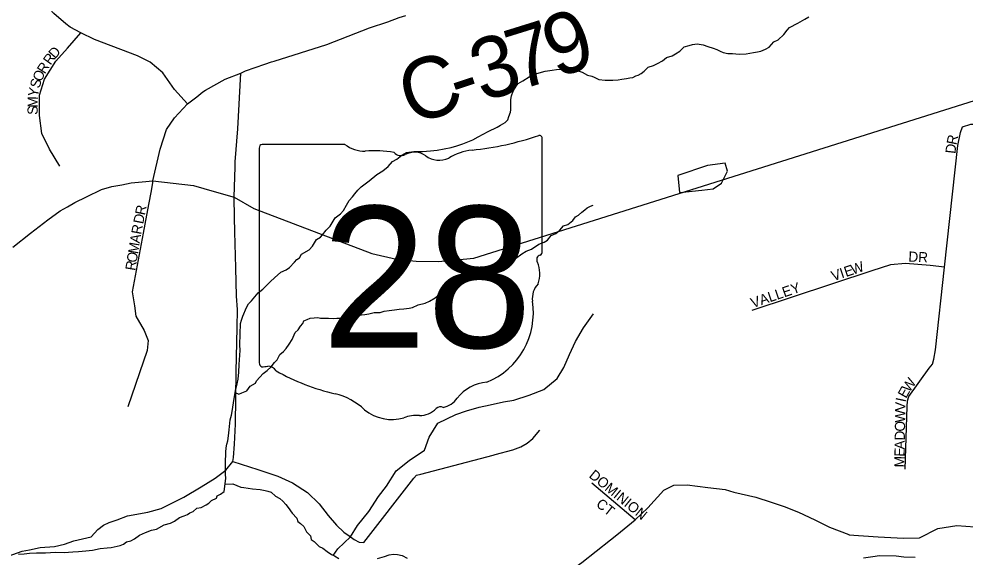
# Model space of a CAD drawing. Extents: x 1310247 to 1664935, y 235267 to 584339.
# Drawn here: x 1469473 to 1474127, y 435915 to 438561 of the extents above; entities that cross this region are included whole.
import ezdxf

# ---------------------------------------------------------------- set-up
doc = ezdxf.new("R2010")
doc.units = 0
for name, color, linetype in [('GM_X_County_Road', 7, 'Continuous'), ('GM_X_County_Road_Text', 7, 'Continuous'), ('GM_X_Minor_Lake', 7, 'Continuous'), ('GM_X_Minor_River', 7, 'Continuous'), ('GM_X_State_Location', 7, 'Continuous'), ('GM_X_State_Route', 7, 'Continuous'), ('GM_X_State_Shield', 7, 'Continuous'), ('GM_X_Township_Road', 7, 'Continuous'), ('GM_X_Township_Subdivision', 7, 'Continuous'), ('GM_X_Township_Subdivision_Text', 7, 'Continuous')]:
    doc.layers.add(name, color=color, linetype=linetype)

msp = doc.modelspace()

# ---------------------------------------------------------------- linework, layer by layer
at = {"layer": 'GM_X_County_Road'}
for points in [[(1470715.2, 438348.9), (1470728.7, 438353.4), (1470987.9, 438435.6), (1471197.3, 438516.3), (1471287.3, 438546.3), (1471342.7, 438566.9), (1471375.6, 438577.2)], [(1470378.1, 438201.4), (1470390.2, 438211.1), (1470487.3, 438264), (1470563.8, 438293.8), (1470588.3, 438305.3), (1470635, 438322.6), (1470682.6, 438338), (1470715.2, 438348.9)], [(1470131.8, 437764.4), (1470167.8, 437920.3), (1470199.5, 438017.4), (1470238.3, 438073.6), (1470301.8, 438142.4), (1470347.9, 438177.4), (1470378.1, 438201.4)]]:
    msp.add_lwpolyline(points, dxfattribs=at)
at = {"layer": 'GM_X_Minor_Lake'}
for points in [[(1472713.6, 437791.2), (1472721.9, 437707), (1472832.2, 437718.8), (1472888.3, 437725.8), (1472928.9, 437753), (1472958.2, 437812.5), (1472946.9, 437850.7), (1472860.7, 437840.4)], [(1472860.7, 437840.4), (1472713.6, 437791.2)]]:
    msp.add_lwpolyline(points, dxfattribs=at)
at = {"layer": 'GM_X_Minor_River'}
for points in [[(1473304.6, 438539.8), (1473339.1, 438558.9), (1473359.5, 438570.4)], [(1471003.2, 437540.9), (1471028.4, 437582.3), (1471054.9, 437601.6), (1471069.4, 437619.2), (1471084.1, 437644.9), (1471096.7, 437668.6), (1471113.2, 437686.2), (1471125.6, 437699.9), (1471140.1, 437719.5), (1471156.5, 437735.1), (1471177, 437750.6), (1471195.4, 437764.1), (1471234.3, 437795.1), (1471262.8, 437814.4), (1471289.4, 437835.7), (1471310.1, 437859.2), (1471332.4, 437870.6), (1471357, 437890), (1471379.4, 437903.4), (1471415.6, 437908.5), (1471457.7, 437909.4), (1471497.9, 437912.3), (1471530.1, 437915.5), (1471564.3, 437922.6), (1471598.6, 437927.7), (1471626.9, 437937), (1471657.2, 437946.2), (1471681.5, 437955.6), (1471705.8, 437967), (1471732.3, 437980.3), (1471781.1, 438007), (1471825.7, 438027.9), (1471842, 438037.5), (1471864.4, 438050.9), (1471878.8, 438064.5), (1471883.2, 438080.4), (1471891.7, 438102.2), (1471892.1, 438114.2), (1471893.3, 438164.3), (1471895.8, 438182.2), (1471904.4, 438206), (1471914.9, 438223.8), (1471929.4, 438243.4), (1471951.8, 438256.8), (1471982.4, 438276), (1472020.9, 438293.1), (1472061.3, 438304), (1472095.5, 438309.1), (1472117.6, 438312.5), (1472167.8, 438313.2), (1472197.8, 438310.5), (1472217.8, 438307.9), (1472243.6, 438299.2), (1472269.3, 438284.6), (1472291.3, 438280), (1472303.2, 438273.7), (1472325, 438263.1), (1472357, 438260.2), (1472395, 438259.2), (1472421.2, 438260.6), (1472439.3, 438264.1), (1472461.4, 438267.5), (1472477.6, 438271.1), (1472493.7, 438272.7), (1472507.9, 438280.3), (1472520, 438284), (1472534.2, 438291.6), (1472548.6, 438303.3), (1472569.1, 438322.8), (1472595.4, 438332.1), (1472613.7, 438341.6), (1472638.1, 438355), (1472658.6, 438370.5), (1472686.9, 438379.7), (1472703.2, 438389.3), (1472723.5, 438402.8), (1472746.1, 438424.2), (1472770.3, 438429.6), (1472786.5, 438435.2), (1472808.7, 438438.6), (1472838.6, 438433.8), (1472862.5, 438425.2), (1472888.3, 438416.5), (1472906.2, 438410), (1472922.1, 438401.6), (1472937.9, 438395.2), (1472959.9, 438390.6), (1472983.9, 438390), (1473015.9, 438387.1), (1473050.1, 438388.3), (1473086.3, 438395.3), (1473106.5, 438398.8), (1473122.6, 438402.4), (1473144.9, 438411.8), (1473163.2, 438421.3), (1473186, 438448.8), (1473208.3, 438458.2), (1473235, 438483.5), (1473251.6, 438505.1), (1473263.9, 438518.8), (1473304.6, 438539.8)], [(1470536.9, 436723.9), (1470555.3, 436715.8), (1470569.5, 436721.4), (1470593.8, 436732.8), (1470610.4, 436754.3), (1470636.9, 436769.7), (1470641.2, 436781.6), (1470674.2, 436816.8), (1470694.6, 436832.2), (1470713.1, 436849.8), (1470729.7, 436871.4), (1470744.1, 436885), (1470756.8, 436910.7), (1470775.2, 436926.2), (1470787.6, 436939.9), (1470802.2, 436961.6), (1470816.8, 436985.2), (1470831.7, 437018.8), (1470846.1, 437032.5), (1470858.5, 437050.2), (1470868.9, 437063.9), (1470875.2, 437075.8), (1470891.5, 437083.3), (1470905.6, 437089), (1470925.7, 437090.5), (1470943.8, 437092), (1470955.8, 437089.7), (1470995.9, 437088.6), (1471021.9, 437087.9), (1471036, 437089.6), (1471052, 437089.2), (1471082.2, 437094.4), (1471110.4, 437095.6), (1471130.5, 437099.1), (1471158.8, 437106.4), (1471174.8, 437108), (1471195, 437111.4), (1471221.2, 437116.8), (1471249.3, 437118), (1471269.5, 437123.5), (1471293.6, 437126.9), (1471319.8, 437130.2), (1471343.9, 437133.6), (1471366, 437135), (1471392.2, 437138.3), (1471408.3, 437141.9), (1471436.7, 437155.2), (1471471, 437162.3), (1471493.3, 437173.7), (1471519.8, 437189), (1471538.3, 437204.6), (1471562.5, 437213.9), (1471574.8, 437221.6), (1471589.1, 437231.3), (1471603.5, 437246.9), (1471658.5, 437281.5), (1471683, 437296.9), (1471707.3, 437306.2), (1471753.9, 437325), (1471782.1, 437330.3), (1471798.2, 437333.9), (1471814.4, 437339.5), (1471830.6, 437347.1), (1471852.8, 437350.5), (1471869, 437356.1), (1471887.2, 437363.6), (1471915.7, 437382.9), (1471946.4, 437406.1), (1471968.8, 437419.5), (1471995.1, 437428.8), (1472029.8, 437454), (1472056.1, 437463.3), (1472072.4, 437472.9), (1472091.1, 437496.4), (1472113.4, 437505.8), (1472133.8, 437521.3), (1472152.4, 437542.8), (1472172.6, 437550.3), (1472197.2, 437569.7), (1472211.7, 437587.3), (1472225.9, 437595), (1472242.3, 437610.6), (1472256.7, 437622.2), (1472269, 437631.9), (1472285.2, 437639.5), (1472297.4, 437645.2)], [(1470489.1, 436287.8), (1470490.8, 436303), (1470489.2, 436321.1), (1470489.7, 436341.1), (1470488.6, 436377.1), (1470490, 436431.2), (1470492.5, 436451.1), (1470494.9, 436469.1), (1470501.4, 436486.9), (1470504, 436510.9), (1470506.8, 436540.8), (1470512, 436588.8), (1470518.6, 436612.6), (1470523.3, 436640.5), (1470530.5, 436684.4), (1470539.9, 436742.2), (1470546.5, 436766), (1470551.2, 436789.9), (1470554, 436823.9), (1470557, 436861.8), (1470560.7, 436929.8), (1470559.4, 436957.9), (1470562.1, 437063.9), (1470568.5, 437079.8), (1470575, 437099.6), (1470592.1, 437141.2), (1470602.6, 437159), (1470617, 437174.6), (1470650.1, 437213.8), (1470672.6, 437231.2), (1470689.1, 437248.8), (1470709.7, 437270.3), (1470730.2, 437287.8), (1470760.9, 437315), (1470787.3, 437326.3), (1470803.6, 437337.9), (1470828.4, 437365.3), (1470840.7, 437377), (1470853, 437386.7), (1470863.4, 437404.4), (1470900.1, 437425.5), (1470916.6, 437443.1), (1470937.4, 437476.5), (1470955.8, 437488.1), (1470966.1, 437499.8), (1470984.7, 437521.3), (1471003.2, 437540.9)], [(1471019.5, 435923), (1471042.5, 435955.2), (1471103.9, 436014.2), (1471139.1, 436069.7), (1471194.7, 436138.9), (1471242.3, 436212.2), (1471281.4, 436263.6), (1471329.1, 436339), (1471392.3, 436389.9), (1471467.5, 436440.6), (1471490.9, 436504.3), (1471534.4, 436573.7), (1471621.5, 436616.2), (1471674, 436633.2), (1471736.6, 436652.1), (1471791, 436663), (1471857.4, 436677.8), (1471907.8, 436686.9), (1471982.5, 436711.5), (1472055.2, 436738.2), (1472120.5, 436793.1), (1472153.7, 436846.6), (1472181.1, 436910.3), (1472210.4, 436973.9), (1472249.9, 437041.4), (1472299.5, 437110.6)], [(1469470.6, 435929.2), (1469498.7, 435930.5), (1469524.9, 435933.8), (1469559, 435935), (1469603.1, 435935.8), (1469653.3, 435938.5), (1469695.4, 435937.4), (1469717.5, 435938.8), (1469737.6, 435940.3), (1469765.7, 435941.6), (1469801.9, 435944.6), (1469834.1, 435947.8), (1469872.4, 435956.8), (1469906.6, 435959.9), (1469926.7, 435961.4), (1469971, 435972.2), (1469987.2, 435977.8), (1470001.6, 435989.5), (1470023.8, 435994.9), (1470042.1, 436004.4), (1470066.6, 436021.8), (1470080.8, 436029.4), (1470095, 436035.1), (1470125.3, 436046.3), (1470149.5, 436051.6), (1470188.2, 436072.7), (1470218.5, 436081.9), (1470238.8, 436091.4), (1470263.3, 436108.8), (1470285.6, 436118.2), (1470301.8, 436123.8), (1470314, 436131.5), (1470330.2, 436139), (1470348.7, 436154.6), (1470368.8, 436158), (1470393.2, 436171.4), (1470407.4, 436179), (1470419.8, 436192.7), (1470444.2, 436204.1), (1470448.5, 436216), (1470464.7, 436223.6), (1470483.1, 436237.1), (1470489.1, 436287.8)], [(1470487.5, 436273.9), (1470525.1, 436274.3), (1470563.9, 436259), (1470579.9, 436256.6), (1470621.8, 436249.5), (1470659.8, 436246.5), (1470683.8, 436241.9), (1470697.7, 436239.5), (1470713.6, 436233.1), (1470735.2, 436214.5), (1470757, 436201.9), (1470770.7, 436189.6), (1470786.3, 436173.1), (1470798, 436158.8), (1470817.3, 436130.3), (1470840.8, 436105.6), (1470844.4, 436089.5), (1470858.1, 436079.2), (1470873.8, 436064.7), (1470887.2, 436038.4), (1470906.8, 436019.8), (1470910.3, 436001.7), (1470926.1, 435991.3), (1470949.6, 435966.7), (1470967.4, 435958.2), (1470989, 435941.6), (1471010.7, 435927), (1471024.6, 435920.6), (1471046.4, 435908.1)], [(1471236.8, 435907.1), (1471271.2, 435918.2), (1471293.5, 435925.6), (1471315.6, 435929), (1471335.6, 435926.5), (1471357.6, 435922), (1471383.3, 435909.3)], [(1473627.4, 435910.6), (1473673.7, 435917.4), (1473705.9, 435922.6), (1473788.1, 435920.4), (1473826.1, 435915.4), (1473882.2, 435914)]]:
    msp.add_lwpolyline(points, dxfattribs=at)
at = {"layer": 'GM_X_State_Route'}
for points in [[(1470434.1, 437712.7), (1470532.5, 437684), (1470628.8, 437627.9), (1471208.4, 437408.1), (1471331.1, 437379.5), (1471427.2, 437369.3), (1471535.5, 437367.2), (1471711.4, 437383.6), (1474324.7, 438207.5), (1474450.8, 438240.3), (1474505, 438256), (1474618.7, 438299.7), (1474669.7, 438318.8), (1474859.6, 438390), (1475085.9, 438478.6), (1475250.3, 438545.7), (1475439.6, 438626.6), (1475476.6, 438647.3), (1475541.1, 438686), (1475597, 438726.5), (1475708.1, 438821.5), (1475816.7, 438954.1), (1475893.9, 439076.4), (1475900.5, 439093.4)], [(1469442.7, 437438.8), (1469529.3, 437506.9), (1469615.7, 437572.6), (1469675.3, 437616.4), (1469711.8, 437637.1), (1469748.2, 437657.7), (1469805.4, 437685.7), (1469879, 437722.8), (1469929.7, 437736.6), (1469978.6, 437744.3), (1470025.8, 437754.6), (1470079, 437758.9), (1470131.8, 437764.4)], [(1470131.8, 437764.4), (1470332.4, 437742.4), (1470434.1, 437712.7)]]:
    msp.add_lwpolyline(points, dxfattribs=at)
at = {"layer": 'GM_X_State_Shield'}
for p, q in [((1471076.7, 437943.9), (1470669, 437943.9)), ((1472047.4, 437417.4), (1472047.4, 437970.1)), ((1470655.3, 437925.8), (1470655.3, 436869.1)), ((1472047.3, 437417.5), (1472047.4, 437417.4))]:
    msp.add_line(p, q, dxfattribs=at)
for centre, radius, start, end in [((1470671.2, 437928), 16.1, 98.1301, 188.1301), ((1471173.8, 438066.6), 156.4, 231.6195, 271.1119), ((1471551.5, 439384.5), 1476.4, 275.8445, 288.9065), ((1472032, 437972.4), 15.5, 351.8621, 97.738), ((1471225.6, 437350.7), 561.6, 80.4867, 94.9883), ((1471353.1, 437933.5), 45.1, 219.7921, 297.1024), ((1471419.4, 437811.4), 93.8, 54.4667, 119.1411), ((1471739.8, 437621.2), 297, 97.3462, 120.7689), ((1471540.5, 437978.9), 112.9, 233.8562, 294.8282), ((1472043.8, 437376.8), 24, 107.944, 210.337), ((1472030.9, 437415.3), 16.6, 289.6038, 7.7341), ((1471891.3, 437306.9), 144, 340.033, 23.6496), ((1472102.9, 437186.1), 104.8, 136.8065, 186.9296), ((1471634.2, 437115.8), 369.3, 292.3089, 8.9858), ((1470671.4, 436866.8), 16.3, 171.9584, 258.3066), ((1470673.8, 436974.9), 124.2, 267.339, 280.6039), ((1470699.2, 436808.2), 44.8, 29.7484, 93.2717), ((1471264.5, 437757.5), 1066.1, 240.4129, 257.1985), ((1471789.9, 436572.5), 202.2, 94.4031, 142.5768), ((1470946.6, 436394.4), 333.6, 47.1842, 75.836), ((1471533.7, 436766.7), 119.3, 282.8732, 323.2771), ((1471445.2, 436723.8), 112.8, 268.777, 315.5493), ((1471547.2, 436621.5), 31.8, 65.7517, 132.6484), ((1471307.4, 436802.9), 211.7, 230.7004, 286.2918), ((1471429.7, 436437.6), 173.9, 85.6951, 111.2099)]:
    msp.add_arc(centre, radius, start, end, dxfattribs=at)
at = {"layer": 'GM_X_Township_Road'}
for points in [[(1470536.2, 437833.3), (1470536.8, 437857.9), (1470549.1, 438020.4), (1470563.8, 438293.8)], [(1470546.8, 437042.9), (1470548.9, 437132.1), (1470543.6, 437198.2), (1470539.9, 437336.6), (1470535.8, 437513.4), (1470532.7, 437583.9), (1470532.5, 437684), (1470536.2, 437833.3)], [(1469525.3, 435951), (1469577.8, 435961), (1469648, 435967.1), (1469697.7, 435978), (1469743.6, 435993.7), (1469828.1, 436014), (1469860.8, 436049.4), (1469889.3, 436070.9), (1469917.6, 436084.4), (1469955.9, 436097.7), (1470006.2, 436116.7), (1470106.3, 436135.3), (1470172.9, 436154.1), (1470284.2, 436209.4), (1470369.3, 436259.8), (1470438.1, 436302.6), (1470470.7, 436328), (1470490.6, 436342.4), (1470524.9, 436384.6), (1470528.9, 436404.9), (1470532.8, 436470.4), (1470538.2, 436568.7), (1470541.5, 436825.2), (1470546.8, 437042.9)], [(1471815.9, 436418.6), (1471903.1, 436441.6), (1471941.4, 436456.9), (1471973.8, 436474.3), (1472000.3, 436497.8), (1472035.1, 436539.3)], [(1470524.9, 436384.6), (1470648.7, 436345), (1470747, 436312.8), (1470818.1, 436279.8), (1470892.2, 436232.1), (1470949.4, 436175.6), (1470994.8, 436119.2), (1471035.1, 436072.3), (1471071.8, 436037.1), (1471096.8, 436018.7), (1471121.7, 436001.1), (1471146.6, 435987.9), (1471169.6, 435987.1), (1471416.2, 436303), (1471428.5, 436316.8), (1471450.6, 436322.4), (1471805.4, 436415.9), (1471815.9, 436418.6)], [(1468626.9, 435597.4), (1468643.5, 435602.5), (1468693.9, 435627.4), (1468771.4, 435643.2), (1468827.1, 435650.4), (1468862.2, 435656.5), (1468902.1, 435684.3), (1468942.1, 435694), (1468993.6, 435694), (1469055.9, 435685.5), (1469133.4, 435693.4), (1469190.9, 435724.3), (1469210.3, 435748.5), (1469238.8, 435778.2), (1469271.4, 435818.1), (1469306.5, 435854.5), (1469355, 435895.6), (1469489.4, 435944.1), (1469525.3, 435951)]]:
    msp.add_lwpolyline(points, dxfattribs=at)
at = {"layer": 'GM_X_Township_Subdivision'}
for points in [[(1470301.8, 438142.4), (1470237.8, 438213.5), (1470180.1, 438296.2), (1470118.5, 438348.1), (1470057, 438378.9), (1469844, 438460), (1469777.2, 438492.1), (1469724.4, 438520.6), (1469704.4, 438537), (1469644, 438587.1), (1469609.3, 438626.5), (1469549, 438792.4), (1469540.8, 438863.9), (1469548.3, 438951.6), (1469575.9, 439051.9), (1469628.6, 439132.1), (1469716.3, 439209.8), (1470097.4, 439387.8), (1470398.2, 439530.7), (1471282.2, 439846.2)], [(1469674.7, 437835.9), (1469623, 437919.7), (1469585.5, 437996.9), (1469573.7, 438086.5), (1469574.2, 438186.6), (1469598, 438265.2), (1469654, 438352.8), (1469711.1, 438417.3), (1469777.2, 438492.1)], [(1473833.1, 436346.3), (1473842.1, 436654.2), (1473844.3, 436682.2), (1473850.5, 436704.1), (1473951.4, 436843.5), (1473967.5, 436863.4), (1473973.7, 436887.3), (1473982, 436933.3), (1474026.3, 437339.8), (1474091.6, 437938.7), (1474105.7, 438002.8), (1474114.2, 438030.4), (1474154.9, 438044), (1474206.1, 438044), (1474245, 438023.7), (1474282.9, 438027.4), (1474310, 438039.2), (1474321.2, 438106.8)], [(1470131.8, 437764.4), (1470121.4, 437707.8), (1470111.9, 437656.8), (1470100.7, 437595.4), (1470083.9, 437507.6), (1470030.5, 437219.6), (1470040.9, 437150.1), (1470048, 437099.1), (1470089.5, 437028.1), (1470108.7, 436979.4), (1470103.9, 436929.9), (1470008.1, 436653.1)], [(1474026.3, 437339.8), (1473956.1, 437348.1), (1473834.1, 437358.7), (1473760.3, 437351.2), (1473668.4, 437322.5), (1473078.9, 437127.4)], [(1472505, 436097.9), (1472291.6, 436278.5)], [(1472413.9, 436024.5), (1472505, 436097.9), (1472566.3, 436157.3), (1472645.5, 436244.4), (1472695, 436268.2), (1472760.3, 436270.2), (1472861.3, 436256.3), (1472946.4, 436246.4), (1472989.9, 436234.5), (1473098.8, 436208.8), (1473174, 436185.1), (1473237.3, 436163.3), (1473308.6, 436135.5), (1473387.7, 436097.9), (1473461, 436062.3), (1473555.3, 436025)], [(1473555.3, 436025), (1473556, 436024.7), (1473700.5, 436014.8), (1473825.1, 436006.9), (1473903.1, 436009.6), (1473993.4, 436054.4), (1474086.4, 436070.3), (1474264.5, 436056.4), (1474494.1, 436030.7), (1474553.5, 436008.9), (1474642.2, 435947.5), (1474705.9, 435927.7), (1474795, 435919.8), (1474845, 435939.3), (1474911.7, 436017.8)], [(1472642.9, 435318.5), (1472645.5, 435332), (1472637.6, 435407.2), (1472602, 435452.7), (1472544.6, 435472.5), (1472455.5, 435474.5), (1472309, 435476.5), (1472253.6, 435478.5), (1472164.6, 435511.1), (1472118.2, 435564.7), (1472090.3, 435614), (1472088.4, 435676.4), (1472095.3, 435734.8), (1472119, 435778.3), (1472160.6, 435828.8), (1472241.7, 435888.1), (1472382.3, 435999), (1472413.9, 436024.5)]]:
    msp.add_lwpolyline(points, dxfattribs=at)

# ---------------------------------------------------------------- texts
at = {"layer": 'GM_X_County_Road_Text'}
for s, rotation, p in [('9', 19.6872, (1472117.2, 438266.9)), ('7', 17.2714, (1471927.6, 438207.7)), ('3', 17.9988, (1471752.8, 438150.9)), ('C', 18.1869, (1471401.9, 438035.7)), ('-', 18.1536, (1471635.9, 438112.6))]:
    msp.add_text(s, height=300, rotation=rotation, dxfattribs=at).set_placement(p)
at = {"layer": 'GM_X_State_Location'}
for s in ['s', 'r']:
    msp.add_text(s, height=1, dxfattribs=at).set_placement((1471335.6, 437327.2))
msp.add_text('28', height=1, rotation=0, dxfattribs=at).set_placement((1471083.8, 437254.4))
at = {"layer": 'GM_X_State_Shield'}
msp.add_text('28', height=696.1, dxfattribs=at).set_placement((1470962.2, 436943.6))
at = {"layer": 'GM_X_Township_Subdivision_Text'}
for s, rotation, p in [('D', 48.4953, (1469650.5, 438361.8)), ('R', 54.4172, (1469628.3, 438330.7)), ('R', 57.2867, (1469600, 438286.9)), ('O', 65.2142, (1469582.5, 438248.5)), ('Y', 79.5603, (1469565.9, 438174.5)), ('S', 74.1747, (1469573.6, 438216.6)), ('S', 89.7541, (1469565.2, 438088.9)), ('M', 89.1984, (1469565.4, 438124)), ('D', 83.2518, (1474079.6, 437896)), ('R', 78.7567, (1474084.7, 437938.7)), ('R', 78.6805, (1470092.4, 437593.1)), ('D', 78.7158, (1470083.8, 437549.9)), ('R', 79.3997, (1470074, 437498.2)), ('A', 80.649, (1470066.9, 437455.1)), ('M', 80.7391, (1470058.4, 437403)), ('O', 80.7288, (1470051.3, 437359.6)), ('DR', 356.989, (1473847.5, 437367.9)), ('R', 80.7333, (1470044.9, 437320.5)), ('E', 18.4868, (1473541.5, 437291.6)), ('W', 18.4983, (1473574.9, 437302.8)), ('V', 18.5041, (1473478.9, 437270.7)), ('I', 18.5041, (1473520.6, 437284.6)), ('VALLEY', 18.7597, (1473082.8, 437138.6)), ('W', 55.1815, (1473853.5, 436721.5)), ('E', 60.672, (1473836.9, 436691.9)), ('I', 78.064, (1473833.8, 436674.1)), ('V', 89.0694, (1473833.3, 436632.6)), ('W', 89.0583, (1473832.4, 436575.4)), ('O', 89.0919, (1473831.7, 436531.4)), ('D', 89.0694, (1473831, 436487.4)), ('A', 89.0601, (1473830.3, 436443.4)), ('E', 89.0711, (1473829.7, 436408.2)), ('M', 89.071, (1473828.8, 436355.4)), ('DOMINION', 320.7099, (1472273.4, 436309.8)), ('CT', 321.8386, (1472308.1, 436167.5))]:
    msp.add_text(s, height=50, rotation=rotation, dxfattribs=at).set_placement(p)

doc.saveas('drawing.dxf')
